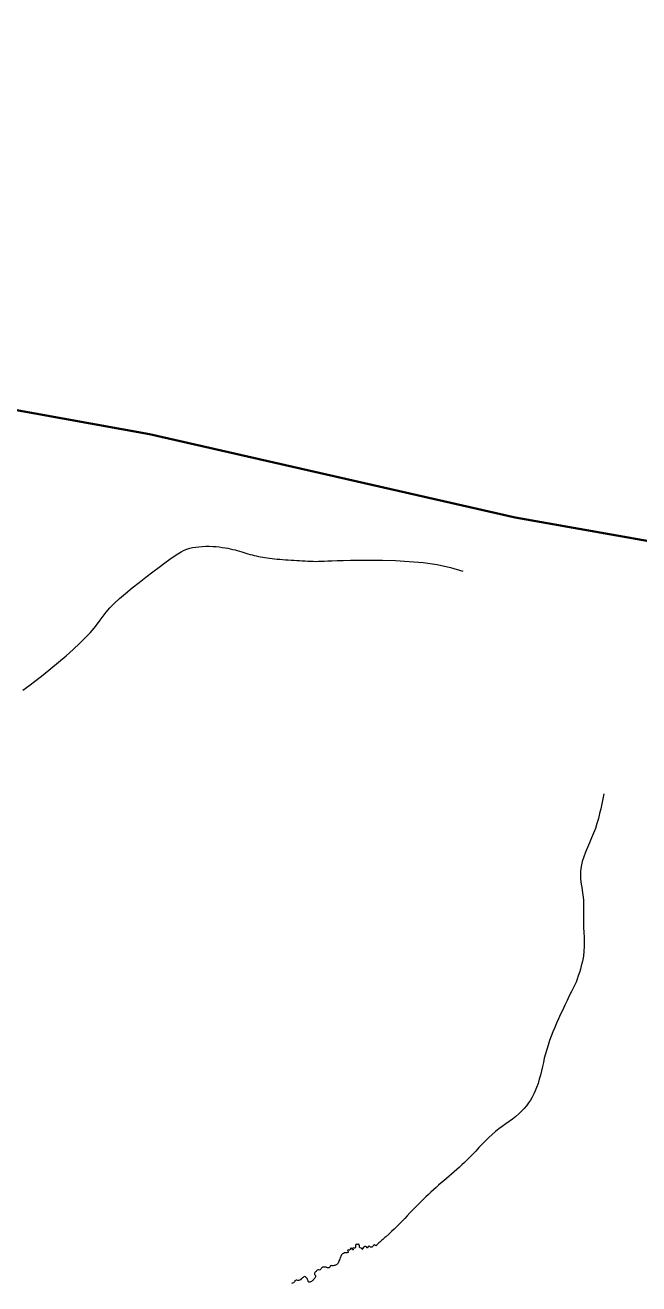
# Model space of a CAD drawing. Extents: x -1643653 to 4543381, y 1624270 to 13878484.
# Drawn here: x 606202 to 607043, y 8911165 to 8912891 of the extents above; entities that cross this region are included whole.
import ezdxf

# ---------------------------------------------------------------- set-up
doc = ezdxf.new("R2010")
doc.units = 0
doc.header["$LTSCALE"] = 160
doc.layers.add('6', color=7, linetype='Continuous', lineweight=13)
doc.layers.add('60', color=7, linetype='Continuous', lineweight=13)

msp = doc.modelspace()

# ---------------------------------------------------------------- linework, layer by layer
at = {"layer": '6', "lineweight": 40}
msp.add_lwpolyline([(605772.2, 8912307.9), (605897.3, 8912328.7), (606065.1, 8912373.9), (606133.7, 8912373.3), (606372, 8912330.1), (606873.2, 8912216.1), (607100.6, 8912175.7), (607588, 8912059.9)], dxfattribs=at)
at = {"layer": '6'}
for points in [[(606415.5, 8912168.8), (606419.5, 8912170.9), (606423.4, 8912172.5), (606427.2, 8912173.8), (606431.1, 8912174.7), (606435.3, 8912175.4), (606439.8, 8912175.9), (606444.4, 8912176.3), (606449.2, 8912176.4), (606453.9, 8912176.4), (606458.6, 8912176.2), (606463.2, 8912176), (606467.6, 8912175.6), (606471.7, 8912175), (606475.6, 8912174.4), (606479.3, 8912173.8), (606482.8, 8912173), (606486.1, 8912172.2), (606489.3, 8912171.4), (606492.4, 8912170.5), (606495.4, 8912169.6), (606498.4, 8912168.7), (606501.3, 8912167.9), (606504.2, 8912167), (606507, 8912166.2), (606509.9, 8912165.4), (606512.7, 8912164.6), (606515.6, 8912163.8), (606518.4, 8912163.2), (606521.3, 8912162.5), (606524.3, 8912161.9), (606527.2, 8912161.4), (606530.3, 8912160.9), (606533.4, 8912160.4), (606536.7, 8912160), (606540, 8912159.6), (606543.5, 8912159.2), (606547, 8912158.9), (606550.7, 8912158.6), (606554.5, 8912158.3)], [(606198.2, 8911979), (606206.6, 8911985.1), (606216, 8911992.2), (606226.1, 8912000.2), (606236.6, 8912008.6), (606247.2, 8912017.4), (606257.6, 8912026.3), (606267.5, 8912035), (606276.5, 8912043.4), (606284.3, 8912051.1), (606290.7, 8912057.9), (606296, 8912064.2), (606300.5, 8912069.9), (606304.5, 8912075.3), (606308.5, 8912080.7), (606312.8, 8912086.1), (606317.8, 8912091.8), (606323.7, 8912098), (606330.9, 8912104.7), (606339.2, 8912111.9), (606348.1, 8912119.4), (606357.6, 8912126.9), (606367.1, 8912134.3), (606376.4, 8912141.4), (606385.1, 8912147.9), (606393.1, 8912153.7), (606400, 8912158.6), (606405.8, 8912162.7), (606411, 8912166.1), (606415.5, 8912168.8)], [(606554.5, 8912158.3), (606558.4, 8912158), (606562.2, 8912157.8), (606566.1, 8912157.5), (606570, 8912157.2), (606573.9, 8912157), (606577.7, 8912156.8), (606581.5, 8912156.5), (606585.2, 8912156.3), (606589, 8912156.1), (606592.7, 8912156), (606596.4, 8912155.9), (606600.1, 8912155.8), (606603.8, 8912155.9), (606607.6, 8912156), (606611.7, 8912156.2), (606616.5, 8912156.4), (606622.2, 8912156.6), (606629.1, 8912156.9), (606637.5, 8912157.1), (606647.8, 8912157.3), (606660.2, 8912157.5), (606674.9, 8912157.6), (606691.5, 8912157.5), (606709.4, 8912156.9), (606728.2, 8912155.8), (606747.3, 8912154), (606766.3, 8912151.3), (606784.5, 8912147.5), (606801.4, 8912142.5)], [(606652.9, 8911213.8), (606651.8, 8911214.3), (606650.8, 8911213.8), (606650.4, 8911212.7), (606651.2, 8911212.2), (606651.3, 8911211.2), (606650.2, 8911211.3), (606649.9, 8911212.4), (606649.4, 8911213.3), (606648.5, 8911213.9), (606647.6, 8911213), (606647.3, 8911211.8), (606646.5, 8911211.1), (606645.3, 8911210.9), (606644.4, 8911211.4), (606643.6, 8911210.6), (606643.7, 8911209.5), (606644.2, 8911208.6), (606644.3, 8911207.6), (606643.2, 8911207.3), (606641.9, 8911207.1), (606640.8, 8911207), (606639.5, 8911207), (606637.9, 8911206.5), (606636.5, 8911205.9), (606635.4, 8911204.5), (606634.8, 8911203.5), (606634.3, 8911202.3), (606633.9, 8911201.4), (606633.3, 8911199.9), (606632.9, 8911198.8), (606632.4, 8911197.6), (606631.8, 8911196.3), (606631.4, 8911195.3), (606631.2, 8911194.3), (606630.7, 8911193.1), (606629.9, 8911192.3), (606629.2, 8911191.6), (606628.3, 8911190.8), (606627.2, 8911190.2), (606626, 8911189.8), (606625, 8911189.7), (606623.8, 8911189.5), (606622.6, 8911189.5), (606621.3, 8911189.8), (606620.3, 8911189.4), (606619.6, 8911188.7), (606619.2, 8911187.4), (606618.5, 8911186.6), (606617.3, 8911186.6), (606616.1, 8911186.7), (606615, 8911187.1), (606614, 8911187.4), (606612.9, 8911187.6), (606611.3, 8911187.7), (606610.1, 8911187.6), (606609, 8911187.4), (606608.3, 8911186.6), (606607.4, 8911185.6), (606606.9, 8911184.6), (606606.2, 8911183.7), (606605.2, 8911183.6), (606604.2, 8911184.1), (606603.1, 8911183.9), (606602.1, 8911183.5), (606601.1, 8911182.6), (606600.4, 8911181.8), (606599.6, 8911181), (606598.9, 8911180.1), (606598.4, 8911179.1), (606598.2, 8911178), (606598.7, 8911177.1), (606599.6, 8911176.3), (606599.8, 8911175.2), (606599.6, 8911174.1), (606599.2, 8911173.2), (606598.5, 8911172.3), (606597.3, 8911171.1), (606596.5, 8911170.1), (606595.8, 8911169.3), (606594.9, 8911168.7), (606593.9, 8911168.1), (606592.9, 8911167.6), (606591.6, 8911167.2), (606590.6, 8911167), (606589.5, 8911167.7), (606589.4, 8911168.8), (606589.3, 8911169.9), (606588.6, 8911170.8), (606588.2, 8911171.8), (606587.5, 8911172.6), (606586.6, 8911173.3), (606585.9, 8911174.2), (606584.6, 8911174.7), (606583.6, 8911174.3), (606582.7, 8911173.5), (606581.6, 8911172.7), (606580.8, 8911172.1), (606580, 8911171.4), (606578.8, 8911170.4), (606577.5, 8911169.5)], [(606685, 8911219.6), (606684.4, 8911219.2), (606683.7, 8911218.2), (606683.1, 8911217.3), (606682.1, 8911216.9), (606681.3, 8911217.6), (606680.3, 8911218), (606679.3, 8911217.1), (606678.4, 8911216.3), (606677.7, 8911215.5), (606676.8, 8911214.9), (606675.8, 8911214.8), (606674.8, 8911215.2), (606674, 8911215.8), (606673.1, 8911216.5), (606672, 8911215.9), (606671.4, 8911214.7), (606671.1, 8911213.7), (606670.1, 8911214), (606669.3, 8911215.3), (606668.4, 8911215.8), (606667.2, 8911215.8), (606666.2, 8911215.6), (606665.3, 8911214.9), (606664.7, 8911213.8), (606664.5, 8911212.7), (606663.7, 8911212), (606663.2, 8911213), (606662, 8911213.6), (606660.9, 8911214), (606660.1, 8911214.9), (606660.1, 8911215.9), (606660, 8911217), (606659.6, 8911218), (606659, 8911219.1), (606657.9, 8911218.8), (606657, 8911218.5), (606655.9, 8911219.1), (606655.1, 8911218.5), (606654.4, 8911217.3), (606654.3, 8911216), (606654.3, 8911214.8), (606654.1, 8911213.8), (606652.9, 8911213.8)], [(606577.5, 8911169.5), (606576.3, 8911169.3), (606575.2, 8911169.3), (606574.2, 8911169.7), (606573.1, 8911169.8), (606572, 8911169.4), (606571.3, 8911168.7), (606570.6, 8911167.6), (606570.1, 8911166.7), (606569.2, 8911166.2), (606566.8, 8911165.1)]]:
    msp.add_lwpolyline(points, dxfattribs=at)
for points in [[(606994.9, 8911837), (606980.9, 8911782.8), (606962.9, 8911730.7), (606966.9, 8911690.6), (606966.9, 8911666.5), (606966.9, 8911614.4), (606956.8, 8911578.3)], [(606956.8, 8911578.3), (606932.8, 8911528.1), (606914.8, 8911480), (606902.7, 8911433.9), (606882.7, 8911401.8), (606846.6, 8911373.7), (606810.5, 8911337.6), (606754.4, 8911287.4), (606696.2, 8911229.3), (606685, 8911219.6)]]:
    msp.add_spline(points, degree=3, dxfattribs=at)
at = {"layer": '60', "lineweight": 25}
msp.add_spline([(814781, 9009175.5), (814787.2, 9009173.4), (814796.9, 9009173.4), (814799.4, 9009172.4), (814805.1, 9009174.5), (814805.6, 9009176.5), (814811.7, 9009179.5), (814811.7, 9009179.5), (814801.5, 9009181), (814790.7, 9009181.5), (814784.1, 9009183.1), (814777.4, 9009185.1), (814778.4, 9009175.5)], degree=3, dxfattribs=at)

doc.saveas('drawing.dxf')
